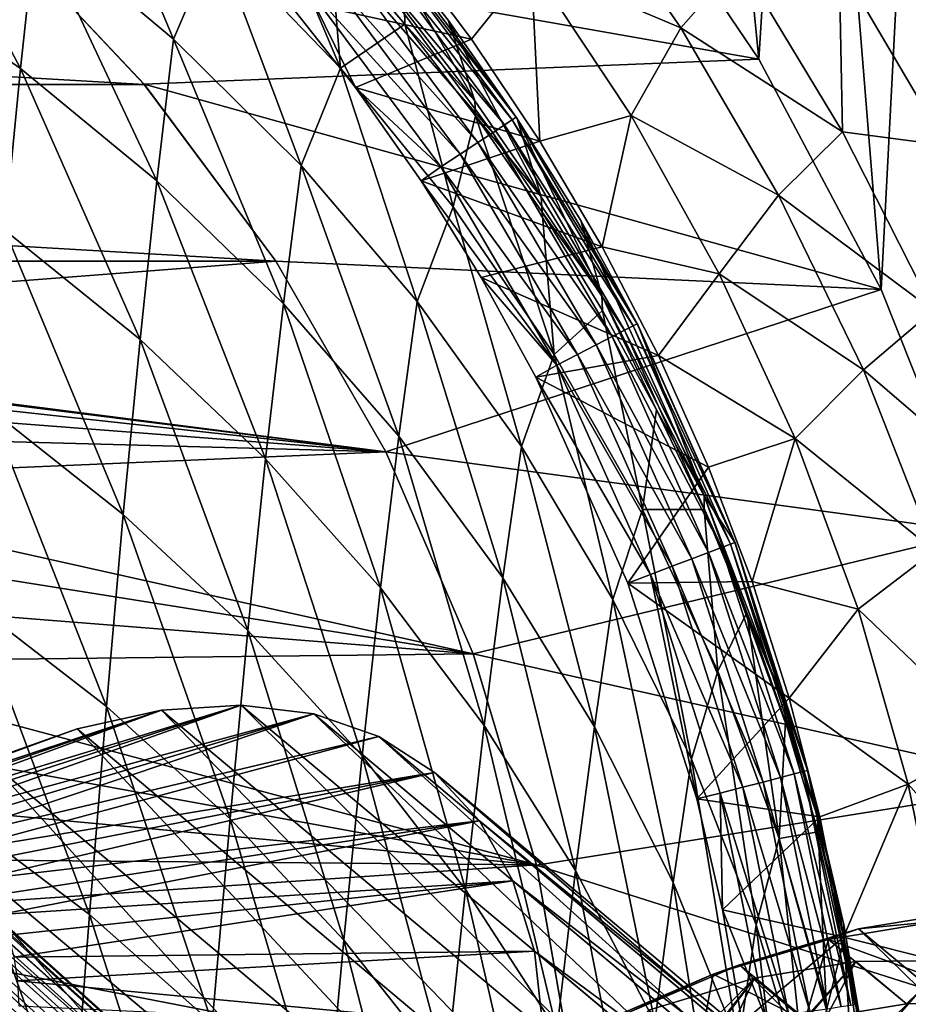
# Model space of a CAD drawing. Header units: metres. Extents: x -81 to 81, y -160 to 24.
# Tile 364 of 424: x 11.55 to 19.29, y 2.59 to 11.17. Entities that reach past the tile are written whole.
import ezdxf

# ---------------------------------------------------------------- set-up
doc = ezdxf.new("R2010")
doc.units = ezdxf.units.M
doc.layers.add('solid_501850_SW0001', color=7, linetype='CONTINUOUS')

msp = doc.modelspace()

# ---------------------------------------------------------------- linework, layer by layer
at = {"layer": 'solid_501850_SW0001'}
for points in [[(17.994209, 10.826273), (16.717846, 12.708807), (17.285873, 18.026453)], [(17.994209, 10.826273), (17.285873, 18.026453), (18.387131, 17.116539)], [(19.059021, 8.817804), (17.994209, 10.826273), (18.387131, 17.116539)], [(19.059021, 8.817804), (18.387131, 17.116539), (19.439251, 16.152168)], [(19.900675, 6.705462), (19.059021, 8.817804), (19.439251, 16.152168)], [(11.561489, 10.743092, 72.945229), (10.418493, 12.908364, 68.570374), (10.29496, 11.624285, 73.078087)], [(11.561489, 10.743092, 72.945229), (11.697206, 12.003368, 68.467987), (10.418493, 12.908364, 68.570374)], [(11.697206, 12.003368, 68.467987), (12.895676, 10.998281, 68.354126), (12.09533, 12.904807, 63.935982)], [(12.895676, 10.998281, 68.354126), (13.266726, 11.871424, 63.856712), (12.09533, 12.904807, 63.935982)], [(16.71777, 12.708903, 2), (17.994158, 10.826365, 2), (11.323112, 12.001532, 2)], [(16.71777, 12.708903, 2), (16.717846, 12.708807), (17.994158, 10.826365, 2)], [(17.994158, 10.826365, 2), (16.717846, 12.708807), (17.994209, 10.826273)], [(13.266726, 11.871424, 63.856712), (14.348169, 10.746866, 63.770275), (13.549248, 12.634599, 59.499477)], [(14.348169, 10.746866, 63.770275), (14.252172, 11.896269, 59.478428), (13.549248, 12.634599, 59.499477)], [(17.313063, 11.099128, 43.294796), (16.354834, 12.483464, 43.29348), (16.009531, 11.650715, 48.658962)], [(17.823608, 11.68066, 37.913013), (16.354834, 12.483464, 43.29348), (17.313063, 11.099128, 43.294796)], [(19.953218, 10.944852, 27.089151), (18.971788, 12.486603, 27.107832), (18.692743, 11.659704, 32.517193)], [(19.918781, 11.096459, 26.719154), (18.971788, 12.486603, 27.107832), (19.953218, 10.944852, 27.089151)], [(19.918781, 11.096459, 26.719154), (19.901886, 11.170122, 26.536877), (18.971788, 12.486603, 27.107832)], [(12.639726, 10.606014), (-12.639726, 10.606014), (-11.3228, 12.001829)], [(12.639726, 10.606014), (-11.3228, 12.001829), (11.3228, 12.001829)], [(12.639534, 10.60623, 2), (12.639726, 10.606014), (11.3228, 12.001829)], [(11.323112, 12.001532, 2), (12.639534, 10.60623, 2), (11.3228, 12.001829)], [(17.994158, 10.826365, 2), (12.639534, 10.60623, 2), (11.323112, 12.001532, 2)], [(12.749829, 9.76427, 72.797447), (11.697206, 12.003368, 68.467987), (11.561489, 10.743092, 72.945229)], [(12.749829, 9.76427, 72.797447), (12.895676, 10.998281, 68.354126), (11.697206, 12.003368, 68.467987)], [(14.605017, 11.968204, 54.710777), (15.845722, 10.297725, 54.710777), (14.541383, 11.91532, 54.515015)], [(14.635398, 11.99345, 54.919605), (15.87867, 10.319514, 54.919605), (14.605017, 11.968204, 54.710777)], [(15.87867, 10.319514, 54.919605), (15.845722, 10.297725, 54.710777), (14.605017, 11.968204, 54.710777)], [(14.635398, 11.99345, 54.919605), (14.641741, 11.986795, 55.071754), (15.287885, 11.164557, 55.064377)], [(14.635398, 11.99345, 54.919605), (15.287885, 11.164557, 55.064377), (15.87867, 10.319514, 54.919605)], [(15.518757, 10.462381, 58.677399), (15.287885, 11.164557, 55.064377), (14.641741, 11.986795, 55.071754)], [(14.906308, 11.256359, 58.720825), (15.518757, 10.462381, 58.677399), (14.641741, 11.986795, 55.071754)], [(12.895676, 10.998281, 68.354126), (14.005197, 9.899785, 68.229439), (13.266726, 11.871424, 63.856712)], [(14.005197, 9.899785, 68.229439), (14.348169, 10.746866, 63.770275), (13.266726, 11.871424, 63.856712)], [(13.867927, 11.357413, 54), (15.490733, 10.999641, 54), (14.850156, 11.850802, 54)], [(14.348169, 10.746866, 63.770275), (14.909749, 11.12937, 59.446606), (14.252172, 11.896269, 59.478428)], [(14.906308, 11.256359, 58.720825), (14.252172, 11.896269, 59.478428), (14.909749, 11.12937, 59.446606)], [(14.541383, 11.91532, 54.515015), (15.77671, 10.252083, 54.515015), (14.447369, 11.837189, 54.341156)], [(15.845722, 10.297725, 54.710777), (15.77671, 10.252083, 54.515015), (14.541383, 11.91532, 54.515015)], [(16.009531, 11.650715, 48.658962), (14.850156, 11.850802, 54), (15.490733, 10.999641, 54)], [(14.447369, 11.837189, 54.341156), (15.674751, 10.18465, 54.341156), (14.327222, 11.737338, 54.19706)], [(15.77671, 10.252083, 54.515015), (15.674751, 10.18465, 54.341156), (14.447369, 11.837189, 54.341156)], [(14.327222, 11.737338, 54.19706), (15.54445, 10.098474, 54.19706), (14.186368, 11.620278, 54.08923)], [(15.674751, 10.18465, 54.341156), (15.54445, 10.098474, 54.19706), (14.327222, 11.737338, 54.19706)], [(18.722868, 10.192003, 37.91468), (17.823608, 11.68066, 37.913013), (17.313063, 11.099128, 43.294796)], [(18.692743, 11.659704, 32.517193), (17.823608, 11.68066, 37.913013), (18.722868, 10.192003, 37.91468)], [(11.561489, 10.743092, 72.945229), (10.29496, 11.624285, 73.078087), (11.425179, 9.335193, 77.378868)], [(14.186368, 11.620278, 54.08923), (15.391693, 9.997443, 54.08923), (14.031171, 11.491298, 54.022541)], [(15.54445, 10.098474, 54.19706), (15.391693, 9.997443, 54.08923), (14.186368, 11.620278, 54.08923)], [(16.009531, 11.650715, 48.658962), (15.490733, 10.999641, 54), (16.084421, 10.11165, 54)], [(16.880129, 10.335696, 48.659744), (16.009531, 11.650715, 48.658962), (16.084421, 10.11165, 54)], [(17.313063, 11.099128, 43.294796), (16.009531, 11.650715, 48.658962), (16.880129, 10.335696, 48.659744)], [(19.623432, 10.073792, 32.519028), (18.692743, 11.659704, 32.517193), (18.722868, 10.192003, 37.91468)], [(19.953218, 10.944852, 27.089151), (18.692743, 11.659704, 32.517193), (19.623432, 10.073792, 32.519028)], [(14.031171, 11.491298, 54.022541), (14.48046, 10.578014, 54), (13.867927, 11.357413, 54)], [(14.031171, 11.491298, 54.022541), (15.22338, 9.886125, 54.022541), (14.48046, 10.578014, 54)], [(15.391693, 9.997443, 54.08923), (15.22338, 9.886125, 54.022541), (14.031171, 11.491298, 54.022541)], [(13.867927, 11.357413, 54), (14.48046, 10.578014, 54), (15.490733, 10.999641, 54)], [(14.906308, 11.256359, 58.720825), (14.909749, 11.12937, 59.446606), (15.518757, 10.462381, 58.677399)], [(2.575924, 11.060853, 35.791344), (2.65978, 11.153984, 35.151714), (20.176022, -4.653417, 35.345531)], [(2.672998, 11.168665, 34.49979), (2.615134, 11.104401, 33.853226), (19.164881, -3.696136, 34.340137)], [(2.65978, 11.153984, 35.151714), (2.672998, 11.168665, 34.49979), (19.71439, -4.172161, 34.853611)], [(2.65978, 11.153984, 35.151714), (19.71439, -4.172161, 34.853611), (20.176022, -4.653417, 35.345531)], [(2.672998, 11.168665, 34.49979), (19.164881, -3.696136, 34.340137), (19.71439, -4.172161, 34.853611)], [(16.096394, 9.627148, 58.619629), (15.889045, 10.306808, 55.056622), (15.287885, 11.164557, 55.064377)], [(15.87867, 10.319514, 54.919605), (15.287885, 11.164557, 55.064377), (15.889045, 10.306808, 55.056622)], [(15.518757, 10.462381, 58.677399), (16.096394, 9.627148, 58.619629), (15.287885, 11.164557, 55.064377)], [(2.615134, 11.104401, 33.853226), (2.487856, 10.963044, 33.22982), (18.533691, -3.239448, 33.817692)], [(2.615134, 11.104401, 33.853226), (18.533691, -3.239448, 33.817692), (19.164881, -3.696136, 34.340137)], [(14.348169, 10.746866, 63.770275), (15.331347, 9.537852, 63.677116), (14.909749, 11.12937, 59.446606)], [(15.331347, 9.537852, 63.677116), (15.525791, 10.33153, 59.396572), (14.909749, 11.12937, 59.446606)], [(15.518757, 10.462381, 58.677399), (14.909749, 11.12937, 59.446606), (15.525791, 10.33153, 59.396572)], [(18.164537, 9.641486, 43.296173), (17.313063, 11.099128, 43.294796), (16.880129, 10.335696, 48.659744)], [(18.722868, 10.192003, 37.91468), (17.313063, 11.099128, 43.294796), (18.164537, 9.641486, 43.296173)], [(2.423549, 10.891624, 36.402523), (2.575924, 11.060853, 35.791344), (20.848948, -5.601749, 36.239353)], [(2.575924, 11.060853, 35.791344), (20.176022, -4.653417, 35.345531), (20.552076, -5.131604, 35.808811)], [(2.575924, 11.060853, 35.791344), (20.552076, -5.131604, 35.808811), (20.848948, -5.601749, 36.239353)], [(13.851482, 8.694262, 72.63559), (12.895676, 10.998281, 68.354126), (12.749829, 9.76427, 72.797447)], [(13.851482, 8.694262, 72.63559), (14.005197, 9.899785, 68.229439), (12.895676, 10.998281, 68.354126)], [(14.48046, 10.578014, 54), (16.084421, 10.11165, 54), (15.490733, 10.999641, 54)], [(2.487856, 10.963044, 33.22982), (2.294384, 10.748171, 32.645237), (17.116079, -2.462351, 32.822212)], [(2.487856, 10.963044, 33.22982), (17.116079, -2.462351, 32.822212), (17.839705, -2.821208, 33.304405)], [(2.487856, 10.963044, 33.22982), (17.839705, -2.821208, 33.304405), (18.533691, -3.239448, 33.817692)], [(2.206701, 10.65079, 36.968651), (2.423549, 10.891624, 36.402523), (21.074696, -6.061418, 36.635258)], [(2.423549, 10.891624, 36.402523), (20.848948, -5.601749, 36.239353), (21.074696, -6.061418, 36.635258)], [(17.994158, 10.826365, 2), (19.059128, 8.817571, 2), (12.639534, 10.60623, 2)], [(17.994158, 10.826365, 2), (17.994209, 10.826273), (19.059021, 8.817804)], [(17.994158, 10.826365, 2), (19.059021, 8.817804), (19.059128, 8.817571, 2)], [(2.294384, 10.748171, 32.645237), (2.039837, 10.465468, 32.115269), (16.400848, -2.178183, 32.389717)], [(2.294384, 10.748171, 32.645237), (16.400848, -2.178183, 32.389717), (17.116079, -2.462351, 32.822212)], [(11.561489, 10.743092, 72.945229), (11.425179, 9.335193, 77.378868), (12.60334, 8.38354, 77.198128)], [(12.749829, 9.76427, 72.797447), (11.561489, 10.743092, 72.945229), (12.60334, 8.38354, 77.198128)], [(14.005197, 9.899785, 68.229439), (15.017128, 8.714613, 68.094597), (14.348169, 10.746866, 63.770275)], [(15.017128, 8.714613, 68.094597), (15.331347, 9.537852, 63.677116), (14.348169, 10.746866, 63.770275)], [(1.93142, 10.345059, 37.474178), (2.206701, 10.65079, 36.968651), (21.344387, -6.947354, 37.321571)], [(2.206701, 10.65079, 36.968651), (21.074696, -6.061418, 36.635258), (21.237526, -6.510358, 36.996323)], [(2.206701, 10.65079, 36.968651), (21.237526, -6.510358, 36.996323), (21.344387, -6.947354, 37.321571)], [(13.785704, 9.066645), (-13.785704, 9.066645), (-12.639726, 10.606014)], [(13.785704, 9.066645), (-12.639726, 10.606014), (12.639726, 10.606014)], [(12.639534, 10.60623, 2), (13.785707, 9.066652, 2), (12.639726, 10.606014)], [(19.059128, 8.817571, 2), (13.785707, 9.066652, 2), (12.639534, 10.60623, 2)], [(13.785707, 9.066652, 2), (13.785704, 9.066645), (12.639726, 10.606014)], [(14.48046, 10.578014, 54), (15.050692, 9.764509, 54), (16.084421, 10.11165, 54)], [(15.22338, 9.886125, 54.022541), (15.050692, 9.764509, 54), (14.48046, 10.578014, 54)], [(2.039837, 10.465468, 32.115269), (1.731353, 10.122862, 31.654591), (15.731007, -1.97508, 32.019726)], [(2.039837, 10.465468, 32.115269), (15.731007, -1.97508, 32.019726), (16.400848, -2.178183, 32.389717)], [(15.518757, 10.462381, 58.677399), (15.525791, 10.33153, 59.396572), (16.096394, 9.627148, 58.619629)], [(1.60464, 9.982134, 37.906429), (1.93142, 10.345059, 37.474178), (21.417278, -7.788786, 37.86768)], [(1.93142, 10.345059, 37.474178), (21.402351, -7.373435, 37.611927), (21.417278, -7.788786, 37.86768)], [(1.93142, 10.345059, 37.474178), (21.344387, -6.947354, 37.321571), (21.402351, -7.373435, 37.611927)], [(15.331347, 9.537852, 63.677116), (16.210022, 8.252779, 63.577774), (15.525791, 10.33153, 59.396572)], [(16.210022, 8.252779, 63.577774), (16.105324, 9.493471, 59.335144), (15.525791, 10.33153, 59.396572)], [(16.096394, 9.627148, 58.619629), (15.525791, 10.33153, 59.396572), (16.105324, 9.493471, 59.335144)], [(15.845722, 10.297725, 54.710777), (16.897242, 8.50202, 54.710777), (15.77671, 10.252083, 54.515015)], [(15.87867, 10.319514, 54.919605), (16.932371, 8.520084, 54.919605), (15.845722, 10.297725, 54.710777)], [(16.932371, 8.520084, 54.919605), (16.897242, 8.50202, 54.710777), (15.845722, 10.297725, 54.710777)], [(15.87867, 10.319514, 54.919605), (15.889045, 10.306808, 55.056622), (16.44171, 9.418441, 55.048607)], [(15.87867, 10.319514, 54.919605), (16.44171, 9.418441, 55.048607), (16.932371, 8.520084, 54.919605)], [(16.625385, 8.767452, 58.56052), (16.44171, 9.418441, 55.048607), (15.889045, 10.306808, 55.056622)], [(16.096394, 9.627148, 58.619629), (16.625385, 8.767452, 58.56052), (15.889045, 10.306808, 55.056622)], [(16.880129, 10.335696, 48.659744), (16.084421, 10.11165, 54), (16.628099, 9.190989, 54)], [(17.648676, 8.955892, 48.660553), (16.880129, 10.335696, 48.659744), (16.628099, 9.190989, 54)], [(18.164537, 9.641486, 43.296173), (16.880129, 10.335696, 48.659744), (17.648676, 8.955892, 48.660553)], [(15.77671, 10.252083, 54.515015), (16.823662, 8.464179, 54.515015), (15.674751, 10.18465, 54.341156)], [(16.897242, 8.50202, 54.710777), (16.823662, 8.464179, 54.515015), (15.77671, 10.252083, 54.515015)], [(1.731353, 10.122862, 31.654591), (14.607189, -1.7856, 31.470444), (15.131214, -1.848299, 31.715424)], [(1.731353, 10.122862, 31.654591), (2.788162, 8.798541, 31.439756), (14.607189, -1.7856, 31.470444)], [(1.731353, 10.122862, 31.654591), (15.131214, -1.848299, 31.715424), (15.731007, -1.97508, 32.019726)], [(15.674751, 10.18465, 54.341156), (16.714954, 8.408271, 54.341156), (15.54445, 10.098474, 54.19706)], [(16.823662, 8.464179, 54.515015), (16.714954, 8.408271, 54.341156), (15.674751, 10.18465, 54.341156)], [(19.510794, 8.635727, 37.916409), (18.722868, 10.192003, 37.91468), (18.164537, 9.641486, 43.296173)], [(19.623432, 10.073792, 32.519028), (18.722868, 10.192003, 37.91468), (19.510794, 8.635727, 37.916409)], [(15.050692, 9.764509, 54), (16.628099, 9.190989, 54), (16.084421, 10.11165, 54)], [(15.54445, 10.098474, 54.19706), (16.576029, 8.336822, 54.19706), (15.391693, 9.997443, 54.08923)], [(16.714954, 8.408271, 54.341156), (16.576029, 8.336822, 54.19706), (15.54445, 10.098474, 54.19706)], [(1.235093, 9.57171, 38.253658), (1.60464, 9.982134, 37.906429), (22.861906, -9.711706, 38.176804)], [(1.60464, 9.982134, 37.906429), (21.417278, -7.788786, 37.86768), (22.910692, -9.159628, 37.882618)], [(1.60464, 9.982134, 37.906429), (22.910692, -9.159628, 37.882618), (22.861906, -9.711706, 38.176804)], [(15.391693, 9.997443, 54.08923), (16.41316, 8.253058, 54.08923), (15.22338, 9.886125, 54.022541)], [(16.576029, 8.336822, 54.19706), (16.41316, 8.253058, 54.08923), (15.391693, 9.997443, 54.08923)], [(14.858011, 7.539557, 72.460503), (14.005197, 9.899785, 68.229439), (13.851482, 8.694262, 72.63559)], [(14.858011, 7.539557, 72.460503), (15.017128, 8.714613, 68.094597), (14.005197, 9.899785, 68.229439)], [(15.22338, 9.886125, 54.022541), (16.233706, 8.160764, 54.022541), (15.050692, 9.764509, 54)], [(16.41316, 8.253058, 54.08923), (16.233706, 8.160764, 54.022541), (15.22338, 9.886125, 54.022541)], [(12.749829, 9.76427, 72.797447), (12.60334, 8.38354, 77.198128), (13.697084, 7.342998, 77.000122)], [(13.851482, 8.694262, 72.63559), (12.749829, 9.76427, 72.797447), (13.697084, 7.342998, 77.000122)], [(15.050692, 9.764509, 54), (15.574966, 8.92198, 54), (16.628099, 9.190989, 54)], [(16.233706, 8.160764, 54.022541), (15.574966, 8.92198, 54), (15.050692, 9.764509, 54)], [(16.096394, 9.627148, 58.619629), (16.105324, 9.493471, 59.335144), (16.625385, 8.767452, 58.56052)], [(18.903469, 8.119327, 43.297596), (18.164537, 9.641486, 43.296173), (17.648676, 8.955892, 48.660553)], [(19.510794, 8.635727, 37.916409), (18.164537, 9.641486, 43.296173), (18.903469, 8.119327, 43.297596)], [(1.235093, 9.57171, 38.253658), (22.861906, -9.711706, 38.176804), (22.754515, -10.246891, 38.406185)], [(2.53934, 7.787504, 38.454758), (1.235093, 9.57171, 38.253658), (22.754515, -10.246891, 38.406185)], [(15.017128, 8.714613, 68.094597), (15.924548, 7.450881, 67.950371), (15.331347, 9.537852, 63.677116)], [(15.924548, 7.450881, 67.950371), (16.210022, 8.252779, 63.577774), (15.331347, 9.537852, 63.677116)], [(16.210022, 8.252779, 63.577774), (16.632206, 8.63665, 59.275333), (16.105324, 9.493471, 59.335144)], [(16.625385, 8.767452, 58.56052), (16.105324, 9.493471, 59.335144), (16.632206, 8.63665, 59.275333)], [(17.516176, 7.021975, 58.474922), (16.943117, 8.504403, 55.040443), (16.44171, 9.418441, 55.048607)], [(16.932371, 8.520084, 54.919605), (16.44171, 9.418441, 55.048607), (16.943117, 8.504403, 55.040443)], [(16.625385, 8.767452, 58.56052), (17.516176, 7.021975, 58.474922), (16.44171, 9.418441, 55.048607)], [(11.425179, 9.335193, 77.378868), (11.288715, 7.780755, 81.763908), (12.456668, 6.857064, 81.55117)], [(12.60334, 8.38354, 77.198128), (11.425179, 9.335193, 77.378868), (12.456668, 6.857064, 81.55117)], [(15.574966, 8.92198, 54), (17.118298, 8.243343, 54), (16.628099, 9.190989, 54)], [(17.648676, 8.955892, 48.660553), (16.628099, 9.190989, 54), (17.118298, 8.243343, 54)], [(6.289222, 8.488029), (-13.785704, 9.066645), (13.785704, 9.066645)], [(6.289222, 8.488029), (13.785704, 9.066645), (14.744856, 7.405344)], [(13.785707, 9.066652, 2), (14.744942, 7.405162, 2), (13.785704, 9.066645)], [(14.744942, 7.405162, 2), (14.744856, 7.405344), (13.785704, 9.066645)], [(19.059128, 8.817571, 2), (14.744942, 7.405162, 2), (13.785707, 9.066652, 2)], [(15.574966, 8.92198, 54), (16.050529, 8.055308, 54), (17.118298, 8.243343, 54)], [(16.233706, 8.160764, 54.022541), (16.050529, 8.055308, 54), (15.574966, 8.92198, 54)], [(18.309851, 7.519353, 48.661392), (17.648676, 8.955892, 48.660553), (17.118298, 8.243343, 54)], [(18.903469, 8.119327, 43.297596), (17.648676, 8.955892, 48.660553), (18.309851, 7.519353, 48.661392)], [(2.788162, 8.798541, 31.439756), (3.150243, 8.396081, 31.400293), (14.607189, -1.7856, 31.470444)], [(19.059128, 8.817571, 2), (19.900606, 6.705668, 2), (14.744942, 7.405162, 2)], [(16.625385, 8.767452, 58.56052), (16.632206, 8.63665, 59.275333), (17.102461, 7.771329, 59.226398)], [(16.625385, 8.767452, 58.56052), (17.102461, 7.771329, 59.226398), (17.516176, 7.021975, 58.474922)], [(19.059128, 8.817571, 2), (19.059021, 8.817804), (19.900675, 6.705462)], [(19.059128, 8.817571, 2), (19.900675, 6.705462), (19.900606, 6.705668, 2)], [(13.851482, 8.694262, 72.63559), (13.697084, 7.342998, 77.000122), (14.698178, 6.219804, 76.785904)], [(14.858011, 7.539557, 72.460503), (13.851482, 8.694262, 72.63559), (14.698178, 6.219804, 76.785904)], [(15.762617, 6.307965, 72.273201), (15.017128, 8.714613, 68.094597), (14.858011, 7.539557, 72.460503)], [(15.762617, 6.307965, 72.273201), (15.924548, 7.450881, 67.950371), (15.017128, 8.714613, 68.094597)], [(16.210022, 8.252779, 63.577774), (16.979338, 6.901147, 63.472847), (16.632206, 8.63665, 59.275333)], [(16.979338, 6.901147, 63.472847), (17.102461, 7.771329, 59.226398), (16.632206, 8.63665, 59.275333)], [(20.181747, 7.020573, 37.91819), (19.510794, 8.635727, 37.916409), (18.903469, 8.119327, 43.297596)], [(16.897242, 8.50202, 54.710777), (17.745693, 6.601099, 54.710777), (16.823662, 8.464179, 54.515015)], [(16.932371, 8.520084, 54.919605), (17.7826, 6.615176, 54.919605), (16.897242, 8.50202, 54.710777)], [(17.7826, 6.615176, 54.919605), (17.745693, 6.601099, 54.710777), (16.897242, 8.50202, 54.710777)], [(16.932371, 8.520084, 54.919605), (16.943117, 8.504403, 55.040443), (17.7826, 6.615176, 54.919605)], [(17.516176, 7.021975, 58.474922), (17.787544, 6.610566, 55.023727), (16.943117, 8.504403, 55.040443)], [(17.7826, 6.615176, 54.919605), (16.943117, 8.504403, 55.040443), (17.787544, 6.610566, 55.023727)], [(6.289222, 8.488029), (14.744856, 7.405344), (6.859231, 8.392893)], [(16.714954, 8.408271, 54.341156), (17.554174, 6.528041, 54.341156), (16.576029, 8.336822, 54.19706)], [(16.823662, 8.464179, 54.515015), (17.668386, 6.571609, 54.515015), (16.714954, 8.408271, 54.341156)], [(17.668386, 6.571609, 54.515015), (17.554174, 6.528041, 54.341156), (16.714954, 8.408271, 54.341156)], [(17.745693, 6.601099, 54.710777), (17.668386, 6.571609, 54.515015), (16.823662, 8.464179, 54.515015)], [(3.150243, 8.396081, 31.400293), (3.461402, 7.943474, 31.316452), (14.607189, -1.7856, 31.470444)], [(6.859231, 8.392893), (14.744856, 7.405344), (7.405758, 8.205284)], [(12.60334, 8.38354, 77.198128), (12.456668, 6.857064, 81.55117), (13.54247, 5.846843, 81.318069)], [(13.697084, 7.342998, 77.000122), (12.60334, 8.38354, 77.198128), (13.54247, 5.846843, 81.318069)], [(16.576029, 8.336822, 54.19706), (17.408213, 6.472361, 54.19706), (16.41316, 8.253058, 54.08923)], [(17.554174, 6.528041, 54.341156), (17.408213, 6.472361, 54.19706), (16.576029, 8.336822, 54.19706)], [(15.924548, 7.450881, 67.950371), (16.722368, 6.11818, 67.797661), (16.210022, 8.252779, 63.577774)], [(16.050529, 8.055308, 54), (17.553822, 7.270682, 54), (17.118298, 8.243343, 54)], [(16.722368, 6.11818, 67.797661), (16.979338, 6.901147, 63.472847), (16.210022, 8.252779, 63.577774)], [(16.41316, 8.253058, 54.08923), (17.237097, 6.407084, 54.08923), (16.233706, 8.160764, 54.022541)], [(17.408213, 6.472361, 54.19706), (17.237097, 6.407084, 54.08923), (16.41316, 8.253058, 54.08923)], [(18.309851, 7.519353, 48.661392), (17.118298, 8.243343, 54), (17.553822, 7.270682, 54)], [(7.405758, 8.205284), (14.744856, 7.405344), (7.914454, 7.929995)], [(16.233706, 8.160764, 54.022541), (17.048555, 6.335158, 54.022541), (16.050529, 8.055308, 54)], [(17.237097, 6.407084, 54.08923), (17.048555, 6.335158, 54.022541), (16.233706, 8.160764, 54.022541)], [(19.524328, 6.541545, 43.299061), (18.903469, 8.119327, 43.297596), (18.309851, 7.519353, 48.661392)], [(20.181747, 7.020573, 37.91819), (18.903469, 8.119327, 43.297596), (19.524328, 6.541545, 43.299061)], [(16.050529, 8.055308, 54), (16.851147, 6.260312, 54), (17.553822, 7.270682, 54)], [(17.048555, 6.335158, 54.022541), (16.851147, 6.260312, 54), (16.050529, 8.055308, 54)], [(3.461402, 7.943474, 31.316452), (14.154991, -1.774158, 31.275768), (14.607189, -1.7856, 31.470444)], [(3.461402, 7.943474, 31.316452), (3.713143, 7.439611, 31.195654), (14.154991, -1.774158, 31.275768)], [(7.914454, 7.929995), (14.744856, 7.405344), (8.370547, 7.574977)], [(2.53934, 7.787504, 38.454758), (22.754515, -10.246891, 38.406185), (22.598177, -10.762121, 38.57024)], [(2.948366, 7.392835, 38.461979), (2.53934, 7.787504, 38.454758), (22.598177, -10.762121, 38.57024)], [(11.288715, 7.780755, 81.763908), (11.152102, 6.081199, 86.09539), (12.309816, 5.186227, 85.851639)], [(12.456668, 6.857064, 81.55117), (11.288715, 7.780755, 81.763908), (12.309816, 5.186227, 85.851639)], [(16.979338, 6.901147, 63.472847), (17.517193, 6.902103, 59.19294), (17.102461, 7.771329, 59.226398)], [(17.516176, 7.021975, 58.474922), (17.102461, 7.771329, 59.226398), (17.517193, 6.902103, 59.19294)], [(8.370547, 7.574977), (14.744856, 7.405344), (8.761878, 7.14989)], [(14.858011, 7.539557, 72.460503), (14.698178, 6.219804, 76.785904), (15.599948, 5.021451, 76.556679)], [(15.762617, 6.307965, 72.273201), (14.858011, 7.539557, 72.460503), (15.599948, 5.021451, 76.556679)], [(18.309851, 7.519353, 48.661392), (17.553822, 7.270682, 54), (17.933527, 6.275187, 54)], [(18.858896, 6.034362, 48.662254), (18.309851, 7.519353, 48.661392), (17.933527, 6.275187, 54)], [(19.524328, 6.541545, 43.299061), (18.309851, 7.519353, 48.661392), (18.858896, 6.034362, 48.662254)], [(3.307839, 6.925072, 38.499401), (2.948366, 7.392835, 38.461979), (22.598177, -10.762121, 38.57024)], [(3.713143, 7.439611, 31.195654), (13.767173, -1.802264, 31.122379), (14.154991, -1.774158, 31.275768)], [(3.713143, 7.439611, 31.195654), (3.890821, 6.896503, 31.054319), (13.767173, -1.802264, 31.122379)], [(8.761878, 7.14989), (14.744856, 7.405344), (15.504911, 5.643387)], [(15.504848, 5.64357, 2), (15.504911, 5.643387), (14.744856, 7.405344)], [(14.744942, 7.405162, 2), (15.504848, 5.64357, 2), (14.744856, 7.405344)], [(19.900606, 6.705668, 2), (15.504848, 5.64357, 2), (14.744942, 7.405162, 2)], [(16.560286, 5.008725, 72.074844), (15.924548, 7.450881, 67.950371), (15.762617, 6.307965, 72.273201)], [(16.560286, 5.008725, 72.074844), (16.722368, 6.11818, 67.797661), (15.924548, 7.450881, 67.950371)], [(13.697084, 7.342998, 77.000122), (13.54247, 5.846843, 81.318069), (14.538095, 4.756073, 81.065819)], [(14.698178, 6.219804, 76.785904), (13.697084, 7.342998, 77.000122), (14.538095, 4.756073, 81.065819)], [(16.851147, 6.260312, 54), (17.933527, 6.275187, 54), (17.553822, 7.270682, 54)], [(8.761878, 7.14989), (15.504911, 5.643387), (9.078204, 6.66573)], [(17.516176, 7.021975, 58.474922), (17.517193, 6.902103, 59.19294), (17.88928, 6.004482, 59.176434)], [(17.516176, 7.021975, 58.474922), (17.88928, 6.004482, 59.176434), (18.218306, 5.19238, 58.452377)], [(17.516176, 7.021975, 58.474922), (18.218306, 5.19238, 58.452377), (17.787544, 6.610566, 55.023727)], [(3.608137, 6.383785, 38.56073), (3.307839, 6.925072, 38.499401), (22.598177, -10.762121, 38.57024)], [(3.890821, 6.896503, 31.054319), (13.435078, -1.860505, 31.002375), (13.767173, -1.802264, 31.122379)], [(3.890821, 6.896503, 31.054319), (3.984226, 6.338642, 30.916248), (13.435078, -1.860505, 31.002375)], [(16.722368, 6.11818, 67.797661), (17.405588, 4.726171, 67.637375), (16.979338, 6.901147, 63.472847)], [(16.979338, 6.901147, 63.472847), (17.63446, 5.492479, 63.362938), (17.517193, 6.902103, 59.19294)], [(17.405588, 4.726171, 67.637375), (17.63446, 5.492479, 63.362938), (16.979338, 6.901147, 63.472847)], [(17.63446, 5.492479, 63.362938), (17.88928, 6.004482, 59.176434), (17.517193, 6.902103, 59.19294)], [(12.456668, 6.857064, 81.55117), (12.309816, 5.186227, 85.851639), (13.387643, 4.207145, 85.584511)], [(13.54247, 5.846843, 81.318069), (12.456668, 6.857064, 81.55117), (13.387643, 4.207145, 85.584511)], [(19.900606, 6.705668, 2), (20.509132, 4.513911, 2), (15.504848, 5.64357, 2)], [(9.078204, 6.66573), (15.504911, 5.643387), (9.310402, 6.136326)], [(17.7826, 6.615176, 54.919605), (18.41766, 4.628664, 54.919605), (17.745693, 6.601099, 54.710777)], [(17.7826, 6.615176, 54.919605), (17.787544, 6.610566, 55.023727), (18.41766, 4.628664, 54.919605)], [(18.505405, 4.224412, 58.451576), (18.421093, 4.628245, 55.006424), (17.787544, 6.610566, 55.023727)], [(18.41766, 4.628664, 54.919605), (17.787544, 6.610566, 55.023727), (18.421093, 4.628245, 55.006424)], [(18.218306, 5.19238, 58.452377), (18.505405, 4.224412, 58.451576), (17.787544, 6.610566, 55.023727)], [(17.554174, 6.528041, 54.341156), (18.181059, 4.567086, 54.341156), (17.408213, 6.472361, 54.19706)], [(17.668386, 6.571609, 54.515015), (18.299358, 4.597877, 54.515015), (17.554174, 6.528041, 54.341156)], [(18.299358, 4.597877, 54.515015), (18.181059, 4.567086, 54.341156), (17.554174, 6.528041, 54.341156)], [(17.745693, 6.601099, 54.710777), (18.379431, 4.618717, 54.710777), (17.668386, 6.571609, 54.515015)], [(18.379431, 4.618717, 54.710777), (18.299358, 4.597877, 54.515015), (17.668386, 6.571609, 54.515015)], [(18.41766, 4.628664, 54.919605), (18.379431, 4.618717, 54.710777), (17.745693, 6.601099, 54.710777)], [(20.023808, 4.917968, 43.300564), (19.524328, 6.541545, 43.299061), (18.858896, 6.034362, 48.662254)], [(17.408213, 6.472361, 54.19706), (18.029875, 4.527735, 54.19706), (17.237097, 6.407084, 54.08923)], [(18.181059, 4.567086, 54.341156), (18.029875, 4.527735, 54.19706), (17.408213, 6.472361, 54.19706)], [(3.83007, 5.789647, 38.629883), (3.608137, 6.383785, 38.56073), (22.598177, -10.762121, 38.57024)], [(17.237097, 6.407084, 54.08923), (17.852636, 4.481602, 54.08923), (17.048555, 6.335158, 54.022541)], [(18.029875, 4.527735, 54.19706), (17.852636, 4.481602, 54.08923), (17.237097, 6.407084, 54.08923)], [(3.984226, 6.338642, 30.916248), (13.149706, -1.942161, 30.90918), (13.435078, -1.860505, 31.002375)], [(3.984226, 6.338642, 30.916248), (3.994775, 5.790499, 30.803549), (13.149706, -1.942161, 30.90918)], [(15.762617, 6.307965, 72.273201), (15.599948, 5.021451, 76.556679), (16.397455, 3.756821, 76.313881)], [(16.560286, 5.008725, 72.074844), (15.762617, 6.307965, 72.273201), (16.397455, 3.756821, 76.313881)], [(17.048555, 6.335158, 54.022541), (17.452003, 4.381519, 54), (16.851147, 6.260312, 54)], [(16.851147, 6.260312, 54), (18.256882, 5.258942, 54), (17.933527, 6.275187, 54)], [(17.048555, 6.335158, 54.022541), (17.657347, 4.430771, 54.022541), (17.452003, 4.381519, 54)], [(17.852636, 4.481602, 54.08923), (17.657347, 4.430771, 54.022541), (17.048555, 6.335158, 54.022541)], [(18.858896, 6.034362, 48.662254), (17.933527, 6.275187, 54), (18.256882, 5.258942, 54)], [(14.698178, 6.219804, 76.785904), (14.538095, 4.756073, 81.065819), (15.436991, 3.591925, 80.795845)], [(15.599948, 5.021451, 76.556679), (14.698178, 6.219804, 76.785904), (15.436991, 3.591925, 80.795845)], [(16.851147, 6.260312, 54), (17.452003, 4.381519, 54), (18.256882, 5.258942, 54)], [(9.310402, 6.136326), (15.504911, 5.643387), (9.452238, 5.576242)], [(17.246096, 3.65115, 71.866615), (16.722368, 6.11818, 67.797661), (16.560286, 5.008725, 72.074844)], [(17.246096, 3.65115, 71.866615), (17.405588, 4.726171, 67.637375), (16.722368, 6.11818, 67.797661)], [(11.152102, 6.081199, 86.09539), (11.014969, 4.238203, 90.368423), (12.162392, 3.372736, 90.094704)], [(12.309816, 5.186227, 85.851639), (11.152102, 6.081199, 86.09539), (12.162392, 3.372736, 90.094704)], [(19.29331, 4.510125, 48.663136), (18.858896, 6.034362, 48.662254), (18.256882, 5.258942, 54)], [(20.023808, 4.917968, 43.300564), (18.858896, 6.034362, 48.662254), (19.29331, 4.510125, 48.663136)], [(17.63446, 5.492479, 63.362938), (18.170555, 4.0363, 63.248646), (17.88928, 6.004482, 59.176434)], [(18.170555, 4.0363, 63.248646), (18.226032, 5.053655, 59.170383), (17.88928, 6.004482, 59.176434)], [(18.218306, 5.19238, 58.452377), (17.88928, 6.004482, 59.176434), (18.226032, 5.053655, 59.170383)], [(13.54247, 5.846843, 81.318069), (13.387643, 4.207145, 85.584511), (14.37776, 3.149676, 85.295364)], [(14.538095, 4.756073, 81.065819), (13.54247, 5.846843, 81.318069), (14.37776, 3.149676, 85.295364)], [(3.83007, 5.789647, 38.629883), (22.598177, -10.762121, 38.57024), (22.393581, -11.271006, 38.671783)], [(3.960252, 5.180045, 38.68438), (3.83007, 5.789647, 38.629883), (22.393581, -11.271006, 38.671783)], [(3.994775, 5.790499, 30.803549), (3.932068, 5.265743, 30.730452), (12.690867, -2.158315, 30.784628)], [(3.994775, 5.790499, 30.803549), (12.690867, -2.158315, 30.784628), (12.904532, -2.042165, 30.838118)], [(3.994775, 5.790499, 30.803549), (12.904532, -2.042165, 30.838118), (13.149706, -1.942161, 30.90918)], [(9.452238, 5.576242), (15.504911, 5.643387), (16.055313, 3.804835)], [(9.452238, 5.576242), (16.055313, 3.804835), (9.5, 5)], [(15.504848, 5.64357, 2), (16.05534, 3.804718, 2), (15.504911, 5.643387)], [(20.509132, 4.513911, 2), (16.05534, 3.804718, 2), (15.504848, 5.64357, 2)], [(16.05534, 3.804718, 2), (16.055313, 3.804835), (15.504911, 5.643387)], [(17.405588, 4.726171, 67.637375), (17.969204, 3.284515, 67.470428), (17.63446, 5.492479, 63.362938)], [(17.969204, 3.284515, 67.470428), (18.170555, 4.0363, 63.248646), (17.63446, 5.492479, 63.362938)], [(3.932068, 5.265743, 30.730452), (3.807712, 4.771521, 30.705004), (12.29096, -2.484488, 30.715107)], [(3.932068, 5.265743, 30.730452), (12.29096, -2.484488, 30.715107), (12.50211, -2.290516, 30.745762)], [(3.932068, 5.265743, 30.730452), (12.50211, -2.290516, 30.745762), (12.690867, -2.158315, 30.784628)], [(17.452003, 4.381519, 54), (18.523357, 4.223936, 54), (18.256882, 5.258942, 54)], [(19.29331, 4.510125, 48.663136), (18.256882, 5.258942, 54), (18.523357, 4.223936, 54)], [(3.960252, 5.180045, 38.68438), (22.393581, -11.271006, 38.671783), (22.154394, -11.747907, 38.705002)], [(3.960252, 5.180045, 38.68438), (22.154394, -11.747907, 38.705002), (3.999995, 4.598389, 38.705002)], [(12.789816, 5.155137, 19.351048), (9.592134, 4.093032, 16.208181), (9.814062, 4.130769, 16.000029)], [(12.054026, 4.991462, 20.005768), (9.592134, 4.093032, 16.208181), (12.789816, 5.155137, 19.351048)], [(12.789816, 5.155137, 19.351048), (9.814062, 4.130769, 16.000029), (10.027753, 4.147302, 15.781424)], [(13.483039, 5.19864, 18.63258), (10.027753, 4.147302, 15.781424), (10.231973, 4.142604, 15.553688)], [(12.789816, 5.155137, 19.351048), (10.027753, 4.147302, 15.781424), (13.483039, 5.19864, 18.63258)], [(13.483039, 5.19864, 18.63258), (10.231973, 4.142604, 15.553688), (10.425925, 4.116645, 15.31767)], [(13.483039, 5.19864, 18.63258), (10.425925, 4.116645, 15.31767), (14.118153, 5.12105, 17.866524)], [(12.054026, 4.991462, 20.005768), (12.789816, 5.155137, 19.351048), (16.760326, 1.042406, 24.30759)], [(12.309816, 5.186227, 85.851639), (12.162392, 3.372736, 90.094704), (13.232197, 2.425645, 89.794647)], [(13.387643, 4.207145, 85.584511), (12.309816, 5.186227, 85.851639), (13.232197, 2.425645, 89.794647)], [(12.789816, 5.155137, 19.351048), (13.483039, 5.19864, 18.63258), (17.496119, 1.206081, 23.65287)], [(12.789816, 5.155137, 19.351048), (17.496119, 1.206081, 23.65287), (16.760326, 1.042406, 24.30759)], [(13.483039, 5.19864, 18.63258), (18.189341, 1.249584, 22.934402), (17.496119, 1.206081, 23.65287)], [(13.483039, 5.19864, 18.63258), (14.118153, 5.12105, 17.866524), (18.189341, 1.249584, 22.934402)], [(18.218306, 5.19238, 58.452377), (18.226032, 5.053655, 59.170383), (18.505405, 4.224412, 58.451576)], [(14.118153, 5.12105, 17.866524), (10.425925, 4.116645, 15.31767), (10.607667, 4.069652, 15.075701)], [(14.118153, 5.12105, 17.866524), (10.607667, 4.069652, 15.075701), (10.775995, 4.002021, 14.82946)], [(14.118153, 5.12105, 17.866524), (10.775995, 4.002021, 14.82946), (14.683695, 4.923786, 17.066717)], [(14.118153, 5.12105, 17.866524), (18.824453, 1.171994, 22.168346), (18.189341, 1.249584, 22.934402)], [(14.118153, 5.12105, 17.866524), (14.683695, 4.923786, 17.066717), (18.824453, 1.171994, 22.168346)], [(12.054026, 4.991462, 20.005768), (9.364189, 4.03448, 16.403807), (9.592134, 4.093032, 16.208181)], [(11.289865, 4.710888, 20.584213), (9.364189, 4.03448, 16.403807), (12.054026, 4.991462, 20.005768)], [(9.452238, 4.42376), (9.5, 5), (16.055313, 3.804835)], [(11.289865, 4.710888, 20.584213), (12.054026, 4.991462, 20.005768), (15.996165, 0.761832, 24.886036)], [(12.054026, 4.991462, 20.005768), (16.760326, 1.042406, 24.30759), (15.996165, 0.761832, 24.886036)], [(15.599948, 5.021451, 76.556679), (15.436991, 3.591925, 80.795845), (16.234297, 2.36292, 80.509827)], [(16.397455, 3.756821, 76.313881), (15.599948, 5.021451, 76.556679), (16.234297, 2.36292, 80.509827)], [(16.560286, 5.008725, 72.074844), (16.397455, 3.756821, 76.313881), (17.085855, 2.434872, 76.058945)], [(17.246096, 3.65115, 71.866615), (16.560286, 5.008725, 72.074844), (17.085855, 2.434872, 76.058945)], [(18.170555, 4.0363, 63.248646), (18.510637, 4.094076, 59.157505), (18.226032, 5.053655, 59.170383)], [(18.505405, 4.224412, 58.451576), (18.226032, 5.053655, 59.170383), (18.510637, 4.094076, 59.157505)], [(14.683695, 4.923786, 17.066717), (10.775995, 4.002021, 14.82946), (10.930379, 3.913927, 14.57969)], [(14.683695, 4.923786, 17.066717), (10.930379, 3.913927, 14.57969), (15.16713, 4.611118, 16.250799)], [(14.683695, 4.923786, 17.066717), (19.389996, 0.97473, 21.368542), (18.824453, 1.171994, 22.168346)], [(14.683695, 4.923786, 17.066717), (15.16713, 4.611118, 16.250799), (19.389996, 0.97473, 21.368542)], [(20.399721, 3.258891, 43.302086), (20.023808, 4.917968, 43.300564), (19.29331, 4.510125, 48.663136)], [(3.628782, 4.302079, 30.732546), (12.112478, -2.706124, 30.705004), (3.807712, 4.771521, 30.705004)], [(3.807712, 4.771521, 30.705004), (12.112478, -2.706124, 30.705004), (12.29096, -2.484488, 30.715107)], [(14.538095, 4.756073, 81.065819), (14.37776, 3.149676, 85.295364), (15.273742, 2.020661, 84.985832)], [(15.436991, 3.591925, 80.795845), (14.538095, 4.756073, 81.065819), (15.273742, 2.020661, 84.985832)], [(17.815119, 2.244553, 71.649689), (17.405588, 4.726171, 67.637375), (17.246096, 3.65115, 71.866615)], [(17.815119, 2.244553, 71.649689), (17.969204, 3.284515, 67.470428), (17.405588, 4.726171, 67.637375)], [(10.512581, 4.318887, 21.074724), (11.289865, 4.710888, 20.584213), (15.218883, 0.369831, 25.376549)], [(11.289865, 4.710888, 20.584213), (15.996165, 0.761832, 24.886036), (15.218883, 0.369831, 25.376549)], [(3.965052, 4.073303, 38.683563), (3.999995, 4.598389, 38.705002), (21.862787, -12.224496, 38.667107)], [(3.999995, 4.598389, 38.705002), (22.154394, -11.747907, 38.705002), (21.862787, -12.224496, 38.667107)], [(15.16713, 4.611118, 16.250799), (10.930379, 3.913927, 14.57969), (11.069282, 3.806179, 14.328815)], [(15.16713, 4.611118, 16.250799), (11.069282, 3.806179, 14.328815), (11.191691, 3.679679, 14.078769)], [(15.16713, 4.611118, 16.250799), (11.191691, 3.679679, 14.078769), (15.558996, 4.189322, 15.434881)], [(15.16713, 4.611118, 16.250799), (19.873432, 0.662062, 20.552622), (19.389996, 0.97473, 21.368542)], [(15.16713, 4.611118, 16.250799), (15.558996, 4.189322, 15.434881), (19.873432, 0.662062, 20.552622)], [(18.181059, 4.567086, 54.341156), (18.590328, 2.549905, 54.341156), (18.029875, 4.527735, 54.19706)], [(18.299358, 4.597877, 54.515015), (18.711273, 2.567659, 54.515015), (18.181059, 4.567086, 54.341156)], [(18.711273, 2.567659, 54.515015), (18.590328, 2.549905, 54.341156), (18.181059, 4.567086, 54.341156)], [(18.379431, 4.618717, 54.710777), (18.793137, 2.579675, 54.710777), (18.299358, 4.597877, 54.515015)], [(18.793137, 2.579675, 54.710777), (18.711273, 2.567659, 54.515015), (18.299358, 4.597877, 54.515015)], [(18.41766, 4.628664, 54.919605), (18.832218, 2.58541, 54.919605), (18.379431, 4.618717, 54.710777)], [(18.832218, 2.58541, 54.919605), (18.793137, 2.579675, 54.710777), (18.379431, 4.618717, 54.710777)], [(18.41766, 4.628664, 54.919605), (18.421093, 4.628245, 55.006424), (18.657034, 3.607803, 54.997322)], [(18.41766, 4.628664, 54.919605), (18.657034, 3.607803, 54.997322), (18.832218, 2.58541, 54.919605)], [(18.732819, 3.28478, 58.435707), (18.657034, 3.607803, 54.997322), (18.421093, 4.628245, 55.006424)], [(18.505405, 4.224412, 58.451576), (18.732819, 3.28478, 58.435707), (18.421093, 4.628245, 55.006424)], [(20.509132, 4.513911, 2), (20.876871, 2.270738, 2), (16.05534, 3.804718, 2)], [(17.852636, 4.481602, 54.08923), (18.25456, 2.500614, 54.08923), (17.657347, 4.430771, 54.022541)], [(18.029875, 4.527735, 54.19706), (18.435762, 2.527215, 54.19706), (17.852636, 4.481602, 54.08923)], [(18.435762, 2.527215, 54.19706), (18.25456, 2.500614, 54.08923), (17.852636, 4.481602, 54.08923)], [(18.590328, 2.549905, 54.341156), (18.435762, 2.527215, 54.19706), (18.029875, 4.527735, 54.19706)], [(19.29331, 4.510125, 48.663136), (18.523357, 4.223936, 54), (18.731518, 3.17595, 54)], [(19.611158, 2.956079, 48.664028), (19.29331, 4.510125, 48.663136), (18.731518, 3.17595, 54)], [(20.399721, 3.258891, 43.302086), (19.29331, 4.510125, 48.663136), (19.611158, 2.956079, 48.664028)], [(9.452238, 4.42376), (16.055313, 3.804835), (9.310439, 3.86378)], [(17.657347, 4.430771, 54.022541), (17.676102, 3.413381, 54), (17.452003, 4.381519, 54)], [(17.452003, 4.381519, 54), (17.676102, 3.413381, 54), (18.523357, 4.223936, 54)], [(17.657347, 4.430771, 54.022541), (18.054905, 2.471303, 54.022541), (17.676102, 3.413381, 54)], [(18.25456, 2.500614, 54.08923), (18.054905, 2.471303, 54.022541), (17.657347, 4.430771, 54.022541)], [(3.628782, 4.302079, 30.732546), (3.404012, 3.862692, 30.818359), (11.820119, -3.333696, 30.760134)], [(3.628782, 4.302079, 30.732546), (11.820119, -3.333696, 30.760134), (11.900905, -3.100161, 30.728643)], [(3.628782, 4.302079, 30.732546), (11.900905, -3.100161, 30.728643), (11.998435, -2.892802, 30.710791)], [(3.628782, 4.302079, 30.732546), (11.998435, -2.892802, 30.710791), (12.112478, -2.706124, 30.705004)], [(9.739306, 3.824178, 21.466566), (10.512581, 4.318887, 21.074724), (14.445608, -0.124878, 25.768389)], [(10.512581, 4.318887, 21.074724), (15.218883, 0.369831, 25.376549), (14.445608, -0.124878, 25.768389)], [(11.014969, 4.238203, 90.368423), (10.877612, 2.253246, 94.578148), (12.014707, 1.417985, 94.275475)], [(12.162392, 3.372736, 90.094704), (11.014969, 4.238203, 90.368423), (12.014707, 1.417985, 94.275475)], [(13.387643, 4.207145, 85.584511), (13.232197, 2.425645, 89.794647), (14.216764, 1.402385, 89.469788)], [(14.37776, 3.149676, 85.295364), (13.387643, 4.207145, 85.584511), (14.216764, 1.402385, 89.469788)], [(17.676102, 3.413381, 54), (18.731518, 3.17595, 54), (18.523357, 4.223936, 54)], [(18.505405, 4.224412, 58.451576), (18.510637, 4.094076, 59.157505), (18.732819, 3.28478, 58.435707)], [(15.558996, 4.189322, 15.434881), (11.191691, 3.679679, 14.078769), (11.297287, 3.534728, 13.83018)], [(15.558996, 4.189322, 15.434881), (11.297287, 3.534728, 13.83018), (11.38502, 3.372637, 13.5854)], [(15.558996, 4.189322, 15.434881), (11.38502, 3.372637, 13.5854), (15.851468, 3.666625, 14.635076)], [(15.558996, 4.189322, 15.434881), (20.265297, 0.240265, 19.736704), (19.873432, 0.662062, 20.552622)], [(15.558996, 4.189322, 15.434881), (15.851468, 3.666625, 14.635076), (20.265297, 0.240265, 19.736704)], [(3.871585, 3.599507, 38.618317), (3.965052, 4.073303, 38.683563), (21.862787, -12.224496, 38.667107)], [(17.969204, 3.284515, 67.470428), (18.408224, 1.802874, 67.297729), (18.170555, 4.0363, 63.248646)], [(18.170555, 4.0363, 63.248646), (18.582811, 2.542135, 63.130569), (18.510637, 4.094076, 59.157505)], [(18.408224, 1.802874, 67.297729), (18.582811, 2.542135, 63.130569), (18.170555, 4.0363, 63.248646)], [(18.582811, 2.542135, 63.130569), (18.737619, 3.15743, 59.124947), (18.510637, 4.094076, 59.157505)], [(18.732819, 3.28478, 58.435707), (18.510637, 4.094076, 59.157505), (18.737619, 3.15743, 59.124947)], [(3.404012, 3.862692, 30.818359), (3.139566, 3.452527, 30.968311), (11.719123, -3.904601, 30.875074)], [(3.404012, 3.862692, 30.818359), (11.719123, -3.904601, 30.875074), (11.758218, -3.599624, 30.80781)], [(3.404012, 3.862692, 30.818359), (11.758218, -3.599624, 30.80781), (11.820119, -3.333696, 30.760134)], [(9.310439, 3.86378), (16.055313, 3.804835), (9.078065, 3.334013)], [(8.983882, 3.235574, 21.752684), (9.739306, 3.824178, 21.466566), (13.690184, -0.713482, 26.054506)], [(9.078065, 3.334013), (16.055313, 3.804835), (16.388409, 1.915756)], [(9.739306, 3.824178, 21.466566), (14.445608, -0.124878, 25.768389), (13.690184, -0.713482, 26.054506)], [(16.388409, 1.915749, 2), (16.388409, 1.915756), (16.055313, 3.804835)], [(16.05534, 3.804718, 2), (16.388409, 1.915749, 2), (16.055313, 3.804835)], [(20.876871, 2.270738, 2), (16.388409, 1.915749, 2), (16.05534, 3.804718, 2)], [(16.397455, 3.756821, 76.313881), (16.234297, 2.36292, 80.509827), (16.925243, 1.077654, 80.209442)], [(17.085855, 2.434872, 76.058945), (16.397455, 3.756821, 76.313881), (16.925243, 1.077654, 80.209442)], [(15.851468, 3.666625, 14.635076), (11.38502, 3.372637, 13.5854), (11.454221, 3.19483, 13.346466)], [(15.851468, 3.666625, 14.635076), (11.454221, 3.19483, 13.346466), (11.504728, 3.001703, 13.11392)], [(15.851468, 3.666625, 14.635076), (11.504728, 3.001703, 13.11392), (16.038166, 3.054634, 13.86902)], [(15.851468, 3.666625, 14.635076), (20.55777, -0.282431, 18.936899), (20.265297, 0.240265, 19.736704)], [(15.851468, 3.666625, 14.635076), (16.038166, 3.054634, 13.86902), (20.55777, -0.282431, 18.936899)], [(17.246096, 3.65115, 71.866615), (17.085855, 2.434872, 76.058945), (17.660299, 1.064561, 75.793312)], [(17.815119, 2.244553, 71.649689), (17.246096, 3.65115, 71.866615), (17.660299, 1.064561, 75.793312)], [(19.04361, 1.39279, 58.332893), (18.836916, 2.575164, 54.987843), (18.657034, 3.607803, 54.997322)], [(18.832218, 2.58541, 54.919605), (18.657034, 3.607803, 54.997322), (18.836916, 2.575164, 54.987843)], [(18.732819, 3.28478, 58.435707), (19.04361, 1.39279, 58.332893), (18.657034, 3.607803, 54.997322)], [(3.729945, 3.172745, 38.507896), (3.871585, 3.599507, 38.618317), (21.547379, -12.647361, 38.557957)], [(3.871585, 3.599507, 38.618317), (21.862787, -12.224496, 38.667107), (21.547379, -12.647361, 38.557957)], [(15.436991, 3.591925, 80.795845), (15.273742, 2.020661, 84.985832), (16.070803, 0.828254, 84.657837)], [(16.234297, 2.36292, 80.509827), (15.436991, 3.591925, 80.795845), (16.070803, 0.828254, 84.657837)], [(3.139566, 3.452527, 30.968311), (2.842436, 3.072496, 31.189671), (11.735073, -4.668718, 31.08934)], [(3.139566, 3.452527, 30.968311), (11.735073, -4.668718, 31.08934), (11.708563, -4.257752, 30.966795)], [(3.139566, 3.452527, 30.968311), (11.708563, -4.257752, 30.966795), (11.719123, -3.904601, 30.875074)], [(12.162392, 3.372736, 90.094704), (12.014707, 1.417985, 94.275475), (13.076448, 0.503643, 93.943611)], [(13.232197, 2.425645, 89.794647), (12.162392, 3.372736, 90.094704), (13.076448, 0.503643, 93.943611)], [(17.676102, 3.413381, 54), (17.84701, 2.433901, 54), (18.731518, 3.17595, 54)], [(18.054905, 2.471303, 54.022541), (17.84701, 2.433901, 54), (17.676102, 3.413381, 54)], [(18.861029, 3.247864, 26.649143), (19.853388, 3.411392, 25.713594), (27.633945, -4.025925, 34.520782)], [(18.861029, 3.247864, 26.649143), (19.564138, 3.31504, 25.418556), (19.853388, 3.411392, 25.713594)], [(9.078065, 3.334013), (16.388409, 1.915756), (8.761971, 2.850228)], [(18.26244, 0.798249, 71.42524), (17.969204, 3.284515, 67.470428), (17.815119, 2.244553, 71.649689)], [(18.26244, 0.798249, 71.42524), (18.408224, 1.802874, 67.297729), (17.969204, 3.284515, 67.470428)], [(20.107073, 2.604421, 24.172228), (19.564138, 3.31504, 25.418556), (18.599977, 3.15615, 26.327511)], [(18.861029, 3.247864, 26.649143), (18.599977, 3.15615, 26.327511), (19.564138, 3.31504, 25.418556)], [(18.732819, 3.28478, 58.435707), (18.737619, 3.15743, 59.124947), (18.918526, 2.204537, 59.069561)], [(18.732819, 3.28478, 58.435707), (18.918526, 2.204537, 59.069561), (19.04361, 1.39279, 58.332893)], [(8.263696, 2.566611, 21.926479), (8.983882, 3.235574, 21.752684), (12.969997, -1.382445, 26.228302)], [(8.983882, 3.235574, 21.752684), (13.690184, -0.713482, 26.054506), (12.969997, -1.382445, 26.228302)], [(17.825607, 2.934986, 27.494698), (18.861029, 3.247864, 26.649143), (26.605549, -4.325422, 35.370937)], [(17.825607, 2.934986, 27.494698), (18.599977, 3.15615, 26.327511), (18.861029, 3.247864, 26.649143)], [(17.84701, 2.433901, 54), (18.88059, 2.119725, 54), (18.731518, 3.17595, 54)], [(19.611158, 2.956079, 48.664028), (18.731518, 3.17595, 54), (18.88059, 2.119725, 54)], [(18.861029, 3.247864, 26.649143), (27.633945, -4.025925, 34.520782), (26.605549, -4.325422, 35.370937)], [(3.547642, 2.791278, 38.350811), (3.729945, 3.172745, 38.507896), (21.213614, -13.010441, 38.384972)], [(3.729945, 3.172745, 38.507896), (21.547379, -12.647361, 38.557957), (21.213614, -13.010441, 38.384972)], [(14.37776, 3.149676, 85.295364), (14.216764, 1.402385, 89.469788), (15.109797, 0.309463, 89.121948)], [(15.273742, 2.020661, 84.985832), (14.37776, 3.149676, 85.295364), (15.109797, 0.309463, 89.121948)], [(18.393879, 2.4488, 25.903645), (18.599977, 3.15615, 26.327511), (17.594164, 2.85222, 27.14889)], [(17.825607, 2.934986, 27.494698), (17.594164, 2.85222, 27.14889), (18.599977, 3.15615, 26.327511)], [(18.393879, 2.4488, 25.903645), (19.277899, 2.594459, 25.070217), (18.599977, 3.15615, 26.327511)], [(18.582811, 2.542135, 63.130569), (18.868038, 1.019886, 63.009346), (18.737619, 3.15743, 59.124947)], [(19.277899, 2.594459, 25.070217), (20.107073, 2.604421, 24.172228), (18.599977, 3.15615, 26.327511)], [(18.868038, 1.019886, 63.009346), (18.918526, 2.204537, 59.069561), (18.737619, 3.15743, 59.124947)], [(2.842436, 3.072496, 31.189671), (2.523817, 2.726239, 31.489386), (11.80942, -5.1451, 31.249779)], [(2.842436, 3.072496, 31.189671), (11.80942, -5.1451, 31.249779), (11.735073, -4.668718, 31.08934)], [(16.038166, 3.054634, 13.86902), (11.504728, 3.001703, 13.11392), (11.536022, 2.79494, 12.889875)], [(16.038166, 3.054634, 13.86902), (11.536022, 2.79494, 12.889875), (16.1157, 2.364388, 13.150552)], [(16.038166, 3.054634, 13.86902), (20.744467, -0.894422, 18.170843), (20.55777, -0.282431, 18.936899)], [(16.038166, 3.054634, 13.86902), (16.1157, 2.364388, 13.150552), (20.744467, -0.894422, 18.170843)], [(16.763561, 2.477668, 28.236788), (17.825607, 2.934986, 27.494698), (25.550797, -4.767997, 36.11858)], [(16.763561, 2.477668, 28.236788), (17.594164, 2.85222, 27.14889), (17.825607, 2.934986, 27.494698)], [(17.143524, 1.066387, 24.782103), (18.838644, 2.963037, 24.668715), (17.954624, 2.817379, 25.50214)], [(17.143524, 1.066387, 24.782103), (17.916113, 1.238221, 24.094614), (18.838644, 2.963037, 24.668715)], [(17.825607, 2.934986, 27.494698), (26.605549, -4.325422, 35.370937), (25.550797, -4.767997, 36.11858)], [(17.916113, 1.238221, 24.094614), (19.667818, 2.973, 23.770723), (18.838644, 2.963037, 24.668715)], [(17.916113, 1.238221, 24.094614), (18.643612, 1.283903, 23.340647), (19.667818, 2.973, 23.770723)], [(18.838644, 2.963037, 24.668715), (18.393879, 2.4488, 25.903645), (17.954624, 2.817379, 25.50214)], [(18.838644, 2.963037, 24.668715), (19.277899, 2.594459, 25.070217), (18.393879, 2.4488, 25.903645)], [(18.643612, 1.283903, 23.340647), (20.429895, 2.847084, 22.821402), (19.667818, 2.973, 23.770723)], [(19.667818, 2.973, 23.770723), (19.277899, 2.594459, 25.070217), (18.838644, 2.963037, 24.668715)], [(19.810505, 1.381663, 48.664932), (19.611158, 2.956079, 48.664028), (18.88059, 2.119725, 54)], [(19.667818, 2.973, 23.770723), (20.107073, 2.604421, 24.172228), (19.277899, 2.594459, 25.070217)], [(8.761971, 2.850228), (16.388409, 1.915756), (8.370661, 2.425128)], [(17.471712, 2.170126, 26.656696), (17.594164, 2.85222, 27.14889), (16.562408, 2.407935, 27.869804)], [(16.763561, 2.477668, 28.236788), (16.562408, 2.407935, 27.869804), (17.594164, 2.85222, 27.14889)], [(17.471712, 2.170126, 26.656696), (18.393879, 2.4488, 25.903645), (17.594164, 2.85222, 27.14889)], [(18.643612, 1.283903, 23.340647), (19.311127, 1.202341, 22.535496), (20.429895, 2.847084, 22.821402)], [(3.328439, 2.45153, 38.14286), (3.547642, 2.791278, 38.350811), (20.864267, -13.308882, 38.155552)], [(3.547642, 2.791278, 38.350811), (21.213614, -13.010441, 38.384972), (20.864267, -13.308882, 38.155552)], [(16.1157, 2.364388, 13.150552), (11.536022, 2.79494, 12.889875), (11.547891, 2.57644, 12.67631)], [(15.525122, 0.360274, 25.904465), (17.954624, 2.817379, 25.50214), (17.032457, 2.538704, 26.255192)], [(15.525122, 0.360274, 25.904465), (16.340628, 0.771563, 25.389843), (17.954624, 2.817379, 25.50214)], [(16.340628, 0.771563, 25.389843), (17.143524, 1.066387, 24.782103), (17.954624, 2.817379, 25.50214)], [(17.954624, 2.817379, 25.50214), (17.471712, 2.170126, 26.656696), (17.032457, 2.538704, 26.255192)], [(17.954624, 2.817379, 25.50214), (18.393879, 2.4488, 25.903645), (17.471712, 2.170126, 26.656696)], [(2.523817, 2.726239, 31.489386), (2.203031, 2.420207, 31.869276), (12.151716, -6.320044, 31.717058)], [(2.523817, 2.726239, 31.489386), (12.151716, -6.320044, 31.717058), (11.943608, -5.693181, 31.455795)], [(2.523817, 2.726239, 31.489386), (11.943608, -5.693181, 31.455795), (11.80942, -5.1451, 31.249779)]]:
    msp.add_3dface(points, dxfattribs=at)

doc.saveas('drawing.dxf')
